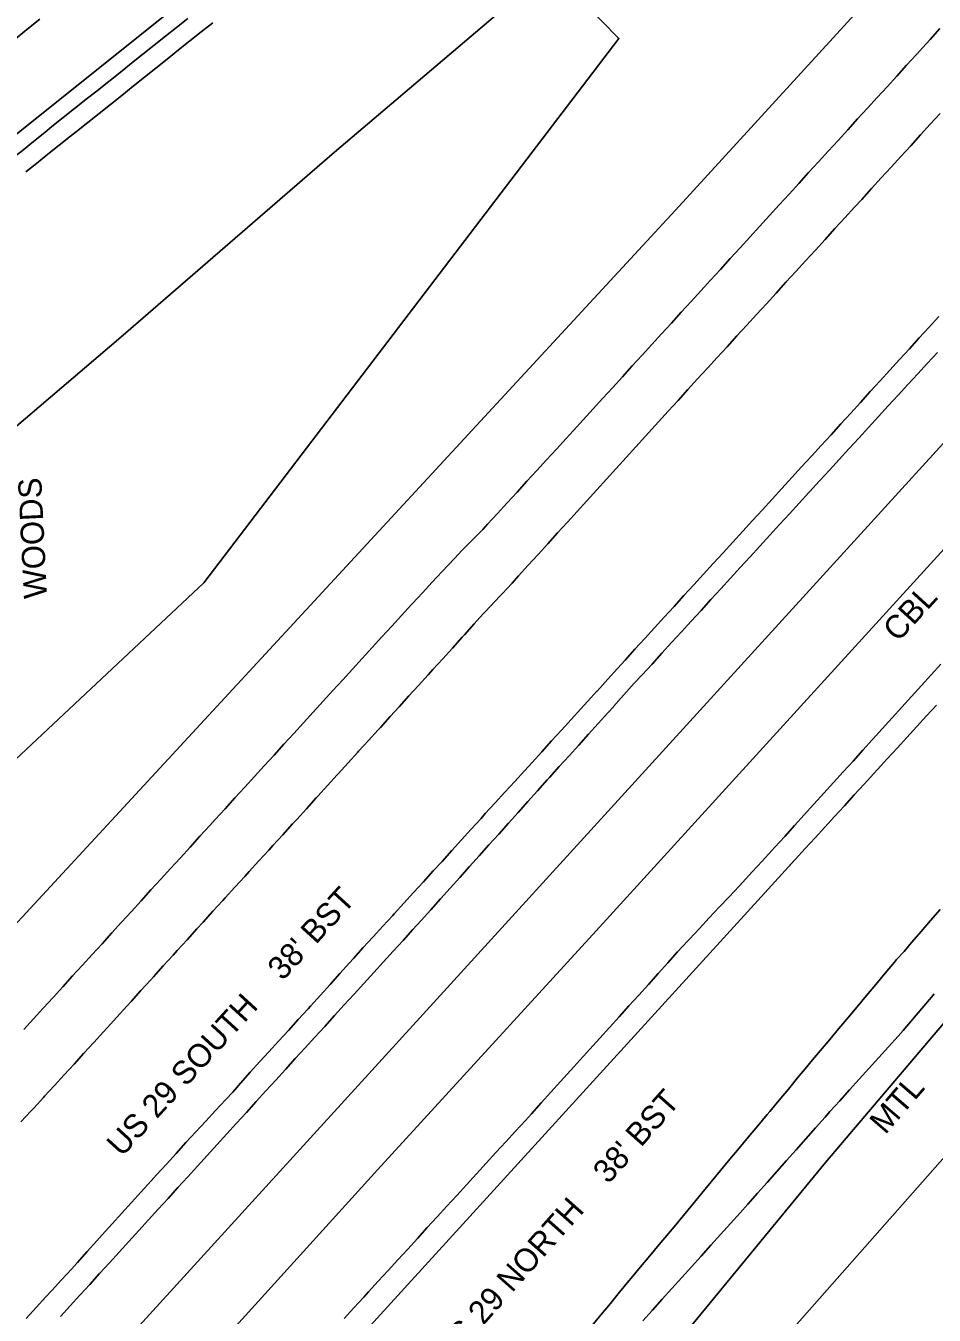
# Model space of a CAD drawing. Extents: x 1806071 to 1809844, y 912722 to 917035.
# Drawn here: x 1808092.6 to 1808248.8, y 914963.4 to 915185.1 of the extents above; entities that cross this region are included whole.
import ezdxf

# ---------------------------------------------------------------- set-up
doc = ezdxf.new("R2010")
doc.units = 0
for name, color, linetype in [('Exist Guardrail', 7, 'Continuous'), ('Exist Guardrail Cable Guide Rail', 7, 'Continuous'), ('Exist Guardrail Cable Guide Rail Text', 7, 'Continuous'), ('Exist Guardrail Text', 7, 'Continuous'), ('Exist Horizontal Alignment', 7, 'Continuous'), ('Exist Roads EOP', 7, 'Continuous'), ('Exist Roads EOP Text', 7, 'Continuous'), ('Exist Roads EOT', 7, 'Continuous'), ('Exist Vegetation Hedge Row', 7, 'Continuous'), ('Exist Vegetation Woods Line', 7, 'Continuous'), ('Exist Vegetation Woods Line Text', 7, 'Continuous')]:
    doc.layers.add(name, color=color, linetype=linetype)

msp = doc.modelspace()

# ---------------------------------------------------------------- linework, layer by layer
at = {"layer": 'Exist Guardrail'}
msp.add_lwpolyline([(1808591.05, 915389.5), (1808569.06, 915365.7), (1808543.65, 915338.5), (1808510.12, 915301.43), (1808476.4, 915264.39), (1808442.71, 915227.63), (1808412.8, 915194.83), (1808379.91, 915158.29), (1808346.06, 915121.3), (1808316.39, 915089.09), (1808287.07, 915056.31), (1808258.76, 915023.41), (1808230.12, 914989.62), (1808202.58, 914956.19), (1808174.39, 914923.17), (1808146.14, 914889.53), (1808117.77, 914855.87), (1808088.77, 914822.19), (1808060.62, 914790.15), (1808030.71, 914757.47), (1808001.37, 914724.91), (1807974.55, 914694.38)], dxfattribs=at)
at = {"layer": 'Exist Guardrail Cable Guide Rail'}
msp.add_lwpolyline([(1807974.04, 914793.5), (1807987.44, 914806.88), (1808014.49, 914836.2), (1808046.81, 914871.43), (1808079.07, 914907.03), (1808115.43, 914946.85), (1808153.1, 914988.37), (1808190.68, 915029.49), (1808228.19, 915070.67), (1808264.68, 915110.73), (1808292.14, 915140.7), (1808316.64, 915167.2)], dxfattribs=at)
at = {"layer": 'Exist Horizontal Alignment'}
for p, q in [((1806073.69, 912724.84), (1809374.2, 916346.52)), ((1808496.99, 915491.27), (1807817.19, 914947.49))]:
    msp.add_line(p, q, dxfattribs=at)
at = {"layer": 'Exist Roads EOP'}
for points in [[(1808092.61, 915160.03), (1808094.44, 915161.47), (1808096.4, 915163.03), (1808098.36, 915164.58), (1808100.32, 915166.14), (1808101.3, 915166.92), (1808103.25, 915168.48), (1808105.21, 915170.04), (1808107.16, 915171.6), (1808109.11, 915173.16), (1808111.07, 915174.72), (1808113.02, 915176.28), (1808114.97, 915177.84), (1808116.92, 915179.4), (1808118.88, 915180.97), (1808120.83, 915182.53), (1808122.78, 915184.09), (1808124.74, 915185.65)], [(1808249.78, 915184.64), (1808248.11, 915182.79), (1808247.43, 915182.03), (1808245.74, 915180.19), (1808244.06, 915178.34), (1808242.37, 915176.49), (1808240.69, 915174.64), (1808239, 915172.8), (1808237.32, 915170.95), (1808235.63, 915169.1), (1808233.95, 915167.26), (1808232.26, 915165.41), (1808230.58, 915163.56), (1808228.89, 915161.71), (1808227.21, 915159.87), (1808225.53, 915158.02), (1808223.84, 915156.17), (1808222.16, 915154.33), (1808220.47, 915152.48), (1808218.79, 915150.63), (1808217.1, 915148.78), (1808215.42, 915146.94), (1808213.73, 915145.09), (1808212.05, 915143.24), (1808210.36, 915141.4), (1808208.68, 915139.55), (1808206.99, 915137.7), (1808205.31, 915135.85), (1808203.62, 915134.01), (1808201.94, 915132.16), (1808200.26, 915130.31), (1808198.57, 915128.47), (1808196.89, 915126.62), (1808195.2, 915124.77), (1808193.52, 915122.92), (1808191.83, 915121.08), (1808190.15, 915119.23), (1808188.46, 915117.38), (1808186.78, 915115.54), (1808185.53, 915114.17), (1808183.84, 915112.32), (1808182.15, 915110.48), (1808180.47, 915108.64), (1808178.78, 915106.79), (1808177.09, 915104.95), (1808175.4, 915103.1), (1808173.71, 915101.26), (1808172.02, 915099.42), (1808171.17, 915098.48), (1808169.41, 915096.7), (1808167.65, 915094.93), (1808166.31, 915093.52)], [(1808193.66, 915068.05), (1808197.23, 915072.09), (1808198.59, 915073.52), (1808200.28, 915075.37), (1808201.97, 915077.21), (1808203.65, 915079.06), (1808205.34, 915080.9), (1808207.03, 915082.75), (1808208.71, 915084.59), (1808210.4, 915086.44), (1808212.09, 915088.28), (1808213.78, 915090.13), (1808215.46, 915091.97), (1808217.15, 915093.82), (1808218.84, 915095.66), (1808220.52, 915097.51), (1808222.21, 915099.35), (1808223.9, 915101.2), (1808225.59, 915103.04), (1808227.27, 915104.89), (1808227.39, 915105.01), (1808229.08, 915106.86), (1808230.77, 915108.7), (1808232.46, 915110.54), (1808234.15, 915112.39), (1808235.84, 915114.23), (1808237.53, 915116.07), (1808239.21, 915117.91), (1808240.9, 915119.76), (1808242.59, 915121.6), (1808244.28, 915123.44), (1808245.97, 915125.29), (1808247.66, 915127.13), (1808249.35, 915128.97)], [(1808166.3, 915093.5), (1808164.21, 915091.27), (1808162.5, 915089.44), (1808160.8, 915087.61), (1808159.09, 915085.78), (1808158.9, 915085.58), (1808157.21, 915083.73), (1808155.53, 915081.88), (1808153.84, 915080.04), (1808152.15, 915078.19), (1808150.47, 915076.34), (1808148.78, 915074.5), (1808147.1, 915072.65), (1808145.41, 915070.8), (1808143.73, 915068.96), (1808142.04, 915067.11), (1808140.36, 915065.26), (1808138.67, 915063.42), (1808136.99, 915061.57), (1808135.3, 915059.72), (1808133.62, 915057.88), (1808131.93, 915056.03), (1808130.25, 915054.18), (1808128.56, 915052.34), (1808126.88, 915050.49), (1808125.19, 915048.64), (1808124.23, 915047.6), (1808122.55, 915045.75), (1808120.87, 915043.9), (1808119.18, 915042.05), (1808117.5, 915040.21), (1808115.81, 915038.36), (1808114.13, 915036.51), (1808112.45, 915034.66), (1808110.76, 915032.81), (1808109.08, 915030.97), (1808107.39, 915029.12), (1808105.71, 915027.27), (1808104.03, 915025.42), (1808102.34, 915023.58), (1808100.66, 915021.73), (1808098.97, 915019.88), (1808097.29, 915018.03), (1808095.61, 915016.19), (1808093.92, 915014.34), (1808092.24, 915012.49)], [(1808249.95, 915075.36), (1808248.27, 915073.51), (1808246.59, 915071.66), (1808244.92, 915069.8), (1808243.24, 915067.95), (1808241.56, 915066.1), (1808239.88, 915064.24), (1808238.2, 915062.39), (1808236.52, 915060.54), (1808234.85, 915058.69), (1808233.17, 915056.83), (1808231.49, 915054.98), (1808229.81, 915053.13), (1808228.13, 915051.27), (1808226.45, 915049.42), (1808224.78, 915047.57), (1808223.1, 915045.72), (1808221.42, 915043.86), (1808220.89, 915043.32)], [(1808098.56, 914963.14), (1808100.24, 914964.99), (1808101.92, 914966.84), (1808103.61, 914968.69), (1808105.29, 914970.53), (1808106.97, 914972.38), (1808108.66, 914974.23), (1808110.34, 914976.08), (1808112.02, 914977.93), (1808113.71, 914979.78), (1808115.39, 914981.63), (1808117.07, 914983.47), (1808118.76, 914985.32), (1808120.44, 914987.17), (1808122.12, 914989.02), (1808123.81, 914990.87), (1808125.49, 914992.72), (1808127.17, 914994.57), (1808128.85, 914996.41), (1808130.54, 914998.26), (1808132.22, 915000.11), (1808133.9, 915001.96), (1808135.59, 915003.81), (1808137.27, 915005.66), (1808138.95, 915007.51), (1808140.64, 915009.35), (1808142.32, 915011.2), (1808144, 915013.05), (1808145.69, 915014.9), (1808147.37, 915016.75), (1808149.05, 915018.6), (1808150.73, 915020.45), (1808152.42, 915022.29), (1808154.1, 915024.14), (1808155.78, 915025.99), (1808157.47, 915027.84), (1808159.15, 915029.69), (1808160.56, 915031.24), (1808162.23, 915033.1), (1808163.9, 915034.96), (1808165.57, 915036.82), (1808167.24, 915038.68), (1808168.91, 915040.54), (1808170.58, 915042.4), (1808172.25, 915044.27), (1808173.92, 915046.13), (1808175.59, 915047.99), (1808177.26, 915049.85), (1808178.93, 915051.71), (1808180.6, 915053.57), (1808182.27, 915055.43), (1808182.66, 915055.87), (1808184.34, 915057.72), (1808186.01, 915059.58), (1808187.69, 915061.43), (1808189.36, 915063.29), (1808191.04, 915065.15), (1808192.71, 915067), (1808193.63, 915068.02)], [(1808220.88, 915043.32), (1808219.2, 915041.47), (1808217.51, 915039.63), (1808215.82, 915037.78), (1808215.27, 915037.17), (1808213.55, 915035.35), (1808211.84, 915033.53), (1808210.13, 915031.7), (1808208.42, 915029.88), (1808206.71, 915028.06), (1808206.37, 915027.7), (1808204.69, 915025.85), (1808203.02, 915023.99), (1808201.34, 915022.14), (1808199.66, 915020.28), (1808197.99, 915018.43), (1808196.31, 915016.57), (1808194.63, 915014.72), (1808192.96, 915012.86), (1808191.28, 915011.01), (1808189.6, 915009.16), (1808187.93, 915007.3), (1808186.25, 915005.45), (1808184.57, 915003.59), (1808182.9, 915001.74), (1808181.22, 914999.88), (1808179.54, 914998.03), (1808178.51, 914996.89), (1808176.83, 914995.05), (1808175.14, 914993.2), (1808173.45, 914991.36), (1808171.77, 914989.51), (1808170.08, 914987.67), (1808168.39, 914985.82), (1808166.7, 914983.98), (1808165.02, 914982.13), (1808163.33, 914980.29), (1808161.64, 914978.45), (1808159.95, 914976.6), (1808158.27, 914974.76), (1808156.58, 914972.91), (1808154.89, 914971.07), (1808153.2, 914969.22), (1808151.52, 914967.38), (1808150.71, 914966.49), (1808149.02, 914964.65), (1808147.33, 914962.8)], [(1808198.7, 914962.42), (1808200.37, 914964.27), (1808202.04, 914966.13), (1808203.71, 914967.99), (1808205.39, 914969.85), (1808207.06, 914971.71), (1808208.73, 914973.56), (1808210.41, 914975.42), (1808212.08, 914977.28), (1808213.75, 914979.14), (1808215.42, 914981), (1808216.76, 914982.48), (1808218.42, 914984.36), (1808220.08, 914986.23), (1808221.74, 914988.1), (1808223.39, 914989.97), (1808225.05, 914991.84), (1808226.71, 914993.71), (1808228.37, 914995.58), (1808230.03, 914997.45), (1808230.87, 914998.41), (1808232.55, 915000.26), (1808234.23, 915002.12), (1808235.9, 915003.97), (1808237.58, 915005.82), (1808239.26, 915007.68), (1808240.93, 915009.53), (1808242.61, 915011.39), (1808243.47, 915012.33), (1808245.08, 915014.24), (1808246.7, 915016.15), (1808248.31, 915018.06), (1808248.8, 915018.65)]]:
    msp.add_lwpolyline(points, dxfattribs=at)
at = {"layer": 'Exist Roads EOT'}
msp.add_line((1807617.6, 914375.74), (1808224.93, 915041.78), dxfattribs=at)
for points in [[(1808095.02, 915186.27), (1808093.07, 915184.7), (1808091.12, 915183.14), (1808089.17, 915181.57), (1808087.22, 915180.01), (1808085.27, 915178.44), (1808083.32, 915176.88), (1808081.37, 915175.31), (1808079.42, 915173.75), (1808078.1, 915172.72)], [(1808090.07, 915162.18), (1808091.99, 915163.63), (1808093.93, 915165.21), (1808095.87, 915166.79), (1808097.08, 915167.78), (1808099.04, 915169.34), (1808101, 915170.9), (1808102.95, 915172.45), (1808104.91, 915174.01), (1808106.86, 915175.57), (1808108.82, 915177.12), (1808110.77, 915178.68), (1808112.73, 915180.24), (1808114.69, 915181.8), (1808116.64, 915183.35), (1808118.5, 915184.83), (1808120.45, 915186.4)], [(1808249.82, 915170.04), (1808248.13, 915168.2), (1808246.45, 915166.35), (1808244.76, 915164.5), (1808243.08, 915162.66), (1808241.39, 915160.81), (1808239.71, 915158.96), (1808238.02, 915157.12), (1808236.34, 915155.27), (1808235.11, 915153.93), (1808233.42, 915152.08), (1808231.74, 915150.24), (1808230.05, 915148.39), (1808228.37, 915146.55), (1808226.68, 915144.7), (1808224.99, 915142.85), (1808223.31, 915141.01), (1808221.62, 915139.16), (1808219.94, 915137.32), (1808218.25, 915135.47), (1808216.56, 915133.62), (1808214.88, 915131.78), (1808213.19, 915129.93), (1808211.51, 915128.09), (1808209.82, 915126.24), (1808208.13, 915124.39), (1808206.45, 915122.55), (1808204.76, 915120.7), (1808203.08, 915118.86), (1808202.53, 915118.26), (1808200.85, 915116.41), (1808199.17, 915114.56), (1808197.49, 915112.71), (1808195.81, 915110.86), (1808194.13, 915109.01), (1808192.45, 915107.16), (1808190.77, 915105.31), (1808189.09, 915103.46), (1808187.41, 915101.61), (1808185.72, 915099.76), (1808184.04, 915097.91), (1808182.36, 915096.06), (1808180.68, 915094.21), (1808179, 915092.36), (1808177.32, 915090.51), (1808176.21, 915089.28), (1808174.5, 915087.45), (1808172.92, 915085.75)], [(1808190.83, 915070.71), (1808192.66, 915072.76), (1808194.34, 915074.61), (1808195.64, 915076.05), (1808197.33, 915077.9), (1808199.02, 915079.74), (1808200.7, 915081.59), (1808202.39, 915083.43), (1808204.08, 915085.28), (1808205.76, 915087.13), (1808207.45, 915088.97), (1808209.14, 915090.82), (1808210.82, 915092.66), (1808212.51, 915094.51), (1808214.2, 915096.35), (1808215.88, 915098.2), (1808217.57, 915100.04), (1808219.26, 915101.89), (1808220.94, 915103.73), (1808222.63, 915105.58), (1808224.32, 915107.42), (1808226, 915109.27), (1808227.69, 915111.11), (1808229.38, 915112.96), (1808231.06, 915114.81), (1808232.76, 915116.66), (1808234.44, 915118.51), (1808236.13, 915120.36), (1808237.81, 915122.21), (1808239.5, 915124.05), (1808241.18, 915125.9), (1808242.86, 915127.75), (1808244.55, 915129.6), (1808246.23, 915131.44), (1808247.92, 915133.29), (1808249.6, 915135.14)], [(1808091.77, 914996.61), (1808093.47, 914998.45), (1808093.97, 914998.99), (1808095.65, 915000.84), (1808095.84, 915001.05), (1808097.53, 915002.89), (1808099.22, 915004.73), (1808100.9, 915006.58), (1808102.59, 915008.42), (1808104.28, 915010.27), (1808105.97, 915012.11), (1808106.6, 915012.8), (1808108.28, 915014.65), (1808109.96, 915016.5), (1808110.73, 915017.35), (1808112.4, 915019.21), (1808114.08, 915021.07), (1808114.56, 915021.6), (1808116.24, 915023.45), (1808117.92, 915025.3), (1808118.65, 915026.09), (1808120.33, 915027.95), (1808122.01, 915029.8), (1808123.09, 915030.99), (1808124.78, 915032.84), (1808126.46, 915034.68), (1808126.87, 915035.13), (1808128.56, 915036.98), (1808130.25, 915038.82), (1808131.02, 915039.66), (1808132.69, 915041.52), (1808134.37, 915043.37), (1808135.09, 915044.18), (1808136.78, 915046.02), (1808138.47, 915047.86), (1808139.19, 915048.64), (1808140.88, 915050.49), (1808142.56, 915052.34), (1808142.81, 915052.62), (1808144.49, 915054.47), (1808146.17, 915056.33), (1808146.32, 915056.5), (1808148.01, 915058.35), (1808149.69, 915060.19), (1808149.84, 915060.36), (1808151.52, 915062.2), (1808153.21, 915064.04), (1808153.6, 915064.47), (1808155.27, 915066.33), (1808156.8, 915068.03), (1808158.48, 915069.88), (1808160.11, 915071.67), (1808161.79, 915073.51), (1808162.6, 915074.41), (1808164.29, 915076.26), (1808165.97, 915078.11), (1808167.65, 915079.96), (1808168.06, 915080.41), (1808169.72, 915082.27), (1808171.21, 915083.92), (1808172.9, 915085.73)], [(1808092.68, 914962.83), (1808094.37, 914964.68), (1808096.05, 914966.52), (1808097.06, 914967.61), (1808098.75, 914969.46), (1808100.44, 914971.3), (1808101.49, 914972.44), (1808103.15, 914974.31), (1808104.81, 914976.17), (1808105.74, 914977.22), (1808107.43, 914979.07), (1808109.11, 914980.92), (1808110.79, 914982.77), (1808112.47, 914984.62), (1808114.15, 914986.47), (1808115.1, 914987.52), (1808116.78, 914989.36), (1808118.47, 914991.21), (1808120.15, 914993.06), (1808121.84, 914994.91), (1808123.54, 914996.75), (1808125.24, 914998.58), (1808126.94, 915000.42), (1808128.18, 915001.76), (1808129.51, 915003.31), (1808131.19, 915005.16), (1808132.87, 915007.01), (1808134.38, 915008.69), (1808136.07, 915010.53), (1808137.76, 915012.37), (1808139.45, 915014.22), (1808141.14, 915016.06), (1808141.58, 915016.55), (1808143.26, 915018.41), (1808144.93, 915020.27), (1808146.6, 915022.13), (1808148.27, 915023.98), (1808148.96, 915024.75), (1808150.64, 915026.6), (1808152.33, 915028.44), (1808154.01, 915030.29), (1808155.7, 915032.14), (1808155.93, 915032.39), (1808157.61, 915034.24), (1808159.29, 915036.08), (1808160.98, 915037.93), (1808162.66, 915039.78), (1808164.17, 915041.43), (1808165.85, 915043.28), (1808167.52, 915045.13), (1808169.2, 915046.98), (1808170.88, 915048.83), (1808171.61, 915049.64), (1808173.3, 915051.48), (1808174.99, 915053.33), (1808176.67, 915055.18), (1808178.36, 915057.02), (1808179.66, 915058.44), (1808181.33, 915060.29), (1808183.01, 915062.15), (1808184.69, 915064), (1808186.36, 915065.85), (1808188.06, 915067.69), (1808189.75, 915069.53), (1808190.81, 915070.68)], [(1808092.68, 914962.83), (1808094.37, 914964.68), (1808096.05, 914966.52), (1808097.06, 914967.61), (1808098.75, 914969.46), (1808100.44, 914971.3), (1808101.49, 914972.44), (1808103.15, 914974.31), (1808104.81, 914976.17), (1808105.74, 914977.22), (1808107.43, 914979.07), (1808109.11, 914980.92), (1808110.79, 914982.77), (1808112.47, 914984.62), (1808114.15, 914986.47), (1808115.1, 914987.52), (1808116.78, 914989.36), (1808118.47, 914991.21), (1808120.15, 914993.06), (1808121.84, 914994.91), (1808123.54, 914996.75), (1808125.24, 914998.58), (1808126.94, 915000.42), (1808128.18, 915001.76), (1808129.51, 915003.31), (1808131.19, 915005.16), (1808132.87, 915007.01), (1808134.38, 915008.69), (1808136.07, 915010.53), (1808137.76, 915012.37), (1808139.45, 915014.22), (1808141.14, 915016.06), (1808141.58, 915016.55), (1808143.26, 915018.41), (1808144.93, 915020.27), (1808146.6, 915022.13), (1808148.27, 915023.98), (1808148.96, 915024.75), (1808150.64, 915026.6), (1808152.33, 915028.44), (1808154.01, 915030.29), (1808155.7, 915032.14), (1808155.93, 915032.39), (1808157.61, 915034.24), (1808159.29, 915036.08), (1808160.98, 915037.93), (1808162.66, 915039.78), (1808164.17, 915041.43), (1808165.85, 915043.28), (1808167.52, 915045.13), (1808169.2, 915046.98), (1808170.88, 915048.83), (1808171.61, 915049.64), (1808173.3, 915051.48), (1808174.99, 915053.33), (1808176.67, 915055.18), (1808178.36, 915057.02), (1808179.66, 915058.44), (1808181.33, 915060.29), (1808183.01, 915062.15), (1808184.69, 915064), (1808186.36, 915065.85), (1808188.06, 915067.69), (1808189.75, 915069.53), (1808190.81, 915070.68)], [(1808249.17, 915068.29), (1808247.48, 915066.45), (1808245.8, 915064.6), (1808244.11, 915062.75), (1808242.43, 915060.91), (1808240.74, 915059.06), (1808239.05, 915057.21), (1808238.43, 915056.53), (1808236.75, 915054.69), (1808235.06, 915052.85), (1808233.37, 915051), (1808231.68, 915049.16), (1808229.99, 915047.31), (1808228.31, 915045.47), (1808226.62, 915043.63), (1808224.93, 915041.78), (1808223.97, 915040.76)], [(1808242.34, 915024.55), (1808243.61, 915025.91), (1808244.91, 915027.47), (1808246.55, 915029.37), (1808248.18, 915031.26), (1808249.81, 915033.15)], [(1808189.95, 914961.56), (1808191.54, 914963.49), (1808193.13, 914965.42), (1808194.71, 914967.35), (1808196.3, 914969.28), (1808196.7, 914969.77), (1808198.31, 914971.68), (1808199.91, 914973.6), (1808201.52, 914975.52), (1808203.12, 914977.43), (1808204.1, 914978.6), (1808205.69, 914980.53), (1808207.28, 914982.46), (1808208.86, 914984.39), (1808210.45, 914986.32), (1808212.07, 914988.29), (1808213.68, 914990.21), (1808215.28, 914992.13), (1808216.88, 914994.04), (1808218.49, 914995.96), (1808220.09, 914997.88), (1808220.54, 914998.41), (1808222.13, 915000.34), (1808223.73, 915002.27), (1808225.32, 915004.19), (1808226.92, 915006.12), (1808227.61, 915006.95), (1808229.22, 915008.87), (1808230.83, 915010.78), (1808232.43, 915012.7), (1808234.04, 915014.61), (1808235.57, 915016.42), (1808237.16, 915018.35), (1808238.76, 915020.27), (1808240.36, 915022.2), (1808241.95, 915024.12), (1808242.33, 915024.54)]]:
    msp.add_lwpolyline(points, dxfattribs=at)
at = {"layer": 'Exist Vegetation Hedge Row'}
msp.add_lwpolyline([(1808182.81, 915194.98), (1808219.38, 915225.05), (1808257.17, 915255.38), (1808289.14, 915283.6), (1808381.78, 915355.26), (1808385.36, 915351.44), (1808204.93, 915154.1), (1808068.87, 915006.91), (1807946.32, 914895.38)], dxfattribs=at)
at = {"layer": 'Exist Vegetation Woods Line'}
for points in [[(1808108.12, 914683.23), (1808099.27, 914714.87), (1808116.08, 914804.21), (1808120.23, 914842.94), (1808559.12, 915340.21), (1808564.92, 915339.58), (1808560.84, 915316.2), (1808513.2, 915243.98), (1808463.81, 915181.71), (1808444.02, 915172.44), (1808388.95, 915106.15), (1808359.09, 915070.98), (1808353.92, 915054.91), (1808362.94, 915036.53), (1808366.74, 915015.13), (1808346.47, 914993.89), (1808341.37, 914946.67)], [(1808182.81, 915194.98), (1808194.59, 915182.96), (1808123.23, 915089.31), (1808048.18, 915019.02), (1807959.95, 914913.66), (1807901.26, 914850.85), (1807887.11, 914855.83), (1807879.29, 914881.53), (1807880.44, 914923.49), (1807894.04, 914955.02), (1807915.84, 914974.97), (1807953.6, 915004.2), (1807991.45, 915032.47), (1808031.33, 915065.58), (1808068.31, 915096.93), (1808108.92, 915131.55), (1808145.7, 915163.42), (1808182.81, 915194.98)]]:
    msp.add_lwpolyline(points, dxfattribs=at)

# ---------------------------------------------------------------- texts
at = {"layer": 'Exist Guardrail Cable Guide Rail Text'}
msp.add_text('CBL', height=4, rotation=47.6702, dxfattribs=at).set_placement((1808242.59, 915079))
at = {"layer": 'Exist Guardrail Text'}
msp.add_text('MTL', height=4, rotation=49.2886, dxfattribs=at).set_placement((1808240.39, 914994.31))
at = {"layer": 'Exist Roads EOP Text'}
for s, rotation, p in [("US 29 SOUTH    38' BST", 47.6145, (1808109.12, 914990.46)), ("US 29 NORTH    38' BST", 48.4571, (1808165.37, 914954.88))]:
    msp.add_text(s, height=4, rotation=rotation, dxfattribs=at).set_placement(p)
at = {"layer": 'Exist Vegetation Woods Line Text'}
msp.add_text('WOODS', height=4, rotation=92.8422, dxfattribs=at).set_placement((1808096.28, 915086.72))

doc.saveas('drawing.dxf')
